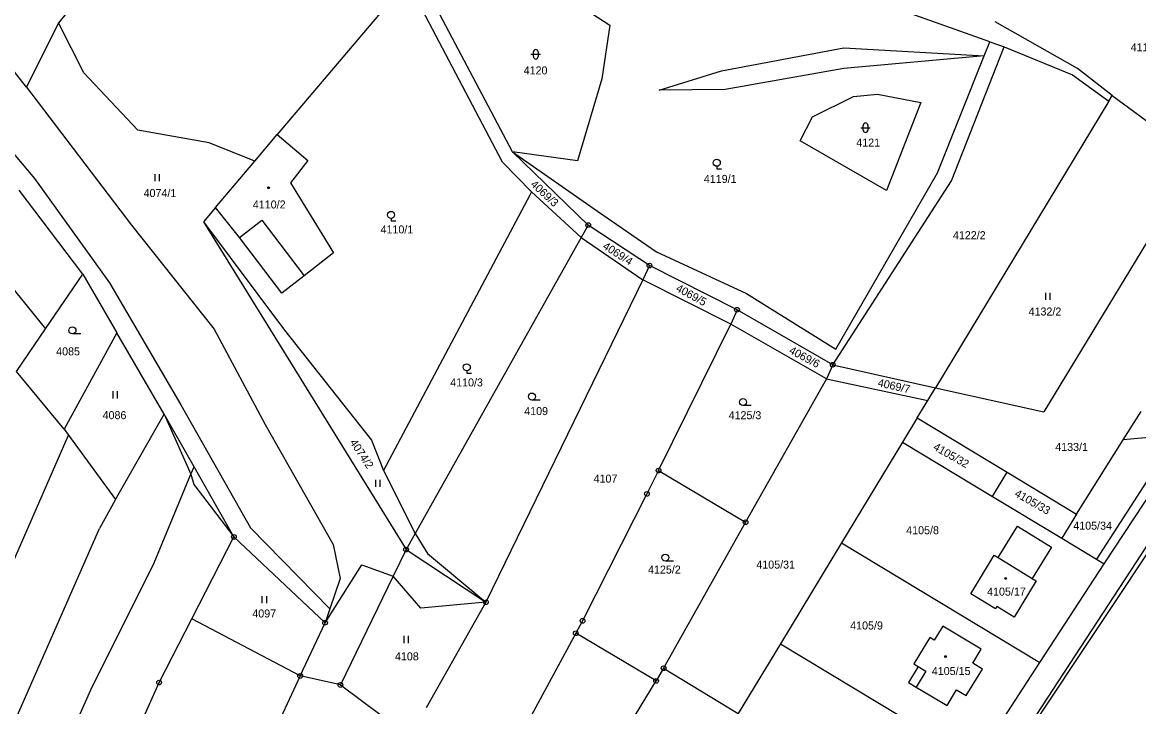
# Model space of a CAD drawing. Extents: x -593183 to -588034, y -1130415 to -1124994.
# Drawn here: x -589607.2 to -589370.1, y -1129772.2 to -1129626.9 of the extents above; entities that cross this region are included whole.
import ezdxf

# ---------------------------------------------------------------- set-up
doc = ezdxf.new("R2010")
doc.units = 0
for name, color, linetype in [('Vrstva 1', 7, 'Continuous'), ('Vrstva 18', 7, 'Continuous'), ('Vrstva 19', 7, 'Continuous'), ('Vrstva 24', 7, 'Continuous'), ('Vrstva 25', 7, 'Continuous'), ('Vrstva 4', 7, 'Continuous')]:
    doc.layers.add(name, color=color, linetype=linetype)

msp = doc.modelspace()

# ---------------------------------------------------------------- linework, layer by layer
at = {"layer": 'Vrstva 1'}
for p, q in [((-589606.31, -1129640.69), (-589634.9, -1129604.59)), ((-589580.83, -1129604.21), (-589599.56, -1129627.05)), ((-589504.33, -1129613.25), (-589482.46, -1129627.5)), ((-589503.09, -1129654.4), (-589523.53, -1129615.85)), ((-589525.46, -1129618.13), (-589553.06, -1129650.73)), ((-589505.22, -1129656.59), (-589525.46, -1129618.13)), ((-589599.56, -1129627.05), (-589606.31, -1129640.69)), ((-589594.14, -1129637.62), (-589599.56, -1129627.05)), ((-589482.46, -1129627.5), (-589484.14, -1129638.93)), ((-589383.11, -1129636.71), (-589400.61, -1129626.8)), ((-589409.87, -1129660.55), (-589398.7, -1129632.11)), ((-589398.7, -1129632.11), (-589384.16, -1129638.06)), ((-589582.68, -1129649.78), (-589594.14, -1129637.62)), ((-589384.16, -1129638.06), (-589376.51, -1129643.67)), ((-589375.77, -1129642.45), (-589383.11, -1129636.71)), ((-589484.14, -1129638.93), (-589489.33, -1129656.32)), ((-589619.1, -1129642.92), (-589604.66, -1129660.1)), ((-589606.31, -1129640.69), (-589584.02, -1129670.01)), ((-589439.44, -1129646.98), (-589430.7, -1129642.68)), ((-589430.7, -1129642.68), (-589425.6, -1129642.18)), ((-589425.6, -1129642.18), (-589416.37, -1129643.94)), ((-589376.51, -1129643.67), (-589375.77, -1129642.45)), ((-589375.77, -1129642.45), (-589357.58, -1129655.82)), ((-589416.37, -1129643.94), (-589423.66, -1129662.62)), ((-589376.51, -1129643.67), (-589413.3, -1129704.49)), ((-589442.01, -1129652.09), (-589439.44, -1129646.98)), ((-589567.52, -1129652.49), (-589582.68, -1129649.78)), ((-589557.84, -1129656.38), (-589553.06, -1129650.73)), ((-589553.06, -1129650.73), (-589546.57, -1129656.22)), ((-589423.66, -1129662.62), (-589442.01, -1129652.09)), ((-589557.84, -1129656.38), (-589567.52, -1129652.49)), ((-589489.33, -1129656.32), (-589503.09, -1129654.4)), ((-589487.03, -1129669.95), (-589503.09, -1129654.4)), ((-589566.18, -1129666.23), (-589557.84, -1129656.38)), ((-589546.57, -1129656.22), (-589550.24, -1129660.98)), ((-589499.06, -1129662.88), (-589505.22, -1129656.59)), ((-589604.66, -1129660.1), (-589588.69, -1129682.24)), ((-589550.24, -1129660.98), (-589541.12, -1129675.82)), ((-589435.11, -1129699.61), (-589409.87, -1129660.55)), ((-589594.38, -1129680.41), (-589607.92, -1129662.58)), ((-589499.43, -1129663.58), (-589530.48, -1129722.03)), ((-589499.06, -1129662.88), (-589499.43, -1129663.58)), ((-589488.5, -1129672.58), (-589499.06, -1129662.88)), ((-589566.18, -1129666.23), (-589568.77, -1129669.28)), ((-589561.09, -1129672.6), (-589566.18, -1129666.23)), ((-589621.98, -1129667.72), (-589602.27, -1129691.98)), ((-589584.02, -1129670.01), (-589566.49, -1129692.09)), ((-589568.77, -1129669.28), (-589525.72, -1129738.83)), ((-589568.77, -1129669.28), (-589551.55, -1129692.25)), ((-589487.03, -1129669.95), (-589488.5, -1129672.58)), ((-589474.03, -1129678.56), (-589487.03, -1129669.95)), ((-589552.09, -1129684.43), (-589561.09, -1129672.6)), ((-589488.5, -1129672.58), (-589523.77, -1129735.45)), ((-589488.5, -1129672.58), (-589475.44, -1129681.55)), ((-589368.5, -1129673.74), (-589390.26, -1129709.64)), ((-589541.12, -1129675.82), (-589547.39, -1129680.74)), ((-589602.27, -1129691.98), (-589594.38, -1129680.41)), ((-589594.38, -1129680.41), (-589587.13, -1129692.85)), ((-589547.39, -1129680.74), (-589552.09, -1129684.43)), ((-589474.03, -1129678.56), (-589475.44, -1129681.55)), ((-589455.44, -1129687.94), (-589474.03, -1129678.56)), ((-589588.69, -1129682.24), (-589573.58, -1129708.15)), ((-589475.44, -1129681.55), (-589508.76, -1129750.02)), ((-589456.73, -1129691), (-589475.44, -1129681.55)), ((-589455.44, -1129687.94), (-589456.73, -1129691)), ((-589435.11, -1129699.61), (-589455.44, -1129687.94)), ((-589608.48, -1129701.07), (-589602.27, -1129691.98)), ((-589566.49, -1129692.09), (-589555.65, -1129712.27)), ((-589551.55, -1129692.25), (-589533.08, -1129715.61)), ((-589472.09, -1129722.07), (-589456.73, -1129691)), ((-589436.41, -1129702.6), (-589456.73, -1129691)), ((-589587.13, -1129692.85), (-589598.3, -1129713.28)), ((-589577.06, -1129710.12), (-589587.13, -1129692.85)), ((-589435.11, -1129699.61), (-589436.41, -1129702.6)), ((-589435.11, -1129699.61), (-589413.3, -1129704.49)), ((-589598.3, -1129713.28), (-589608.48, -1129701.07)), ((-589436.41, -1129702.6), (-589453.63, -1129733.03)), ((-589436.41, -1129702.6), (-589414.95, -1129707.21)), ((-589414.95, -1129707.21), (-589413.3, -1129704.49)), ((-589413.3, -1129704.49), (-589390.26, -1129709.64)), ((-589573.58, -1129708.15), (-589558.79, -1129734.2)), ((-589417.19, -1129710.91), (-589414.95, -1129707.21)), ((-589587.42, -1129728.23), (-589577.06, -1129710.12)), ((-589570.71, -1129721.3), (-589577.06, -1129710.12)), ((-589417.19, -1129710.91), (-589420.3, -1129716.04)), ((-589417.19, -1129710.91), (-589398.08, -1129722.44)), ((-589373.43, -1129715.58), (-589369.62, -1129709.51)), ((-589598.3, -1129713.28), (-589597.39, -1129714.53)), ((-589555.65, -1129712.27), (-589541.23, -1129737.76)), ((-589621.68, -1129769.95), (-589597.39, -1129714.53)), ((-589597.39, -1129714.53), (-589587.42, -1129728.23)), ((-589533.08, -1129715.61), (-589530.48, -1129722.03)), ((-589420.3, -1129716.04), (-589433.24, -1129737.43)), ((-589420.3, -1129716.04), (-589401.21, -1129727.56)), ((-589383.31, -1129731.35), (-589373.43, -1129715.58)), ((-589362.08, -1129714.47), (-589379.07, -1129740.9)), ((-589362.08, -1129714.47), (-589373.43, -1129715.58)), ((-589392.83, -1129776.55), (-589355.42, -1129720.27)), ((-589579.2, -1129741.64), (-589571.43, -1129722.84)), ((-589571.43, -1129722.84), (-589570.71, -1129721.3)), ((-589562.27, -1129736.17), (-589570.71, -1129721.3)), ((-589530.48, -1129722.03), (-589523.77, -1129735.45)), ((-589472.09, -1129722.07), (-589474.58, -1129727.04)), ((-589472.09, -1129722.07), (-589453.63, -1129733.03)), ((-589401.21, -1129727.56), (-589398.08, -1129722.44)), ((-589398.08, -1129722.44), (-589383.31, -1129731.35)), ((-589377.48, -1129741.86), (-589364.84, -1129722.76)), ((-589480.62, -1129910.02), (-589360.45, -1129725.86)), ((-589587.42, -1129728.23), (-589590.8, -1129734.38)), ((-589474.58, -1129727.04), (-589488.25, -1129753.97)), ((-589401.21, -1129727.56), (-589386.49, -1129736.43)), ((-589453.63, -1129733.03), (-589471.05, -1129764.04)), ((-589383.31, -1129731.35), (-589386.49, -1129736.43)), ((-589613.61, -1129786.14), (-589590.8, -1129734.38)), ((-589558.79, -1129734.2), (-589541.92, -1129751.41)), ((-589399.96, -1129740.56), (-589395.89, -1129733.9)), ((-589395.89, -1129733.9), (-589388.68, -1129738.3)), ((-589571.22, -1129753.55), (-589562.27, -1129736.17)), ((-589542.92, -1129754.38), (-589562.27, -1129736.17)), ((-589541.23, -1129737.76), (-589539.75, -1129744.96)), ((-589523.77, -1129735.45), (-589525.72, -1129738.83)), ((-589523.77, -1129735.45), (-589521.19, -1129739.7)), ((-589433.24, -1129737.43), (-589446.19, -1129758.82)), ((-589433.24, -1129737.43), (-589391.12, -1129762.82)), ((-589386.49, -1129736.43), (-589379.07, -1129740.9)), ((-589525.72, -1129738.83), (-589528.46, -1129744.47)), ((-589521.19, -1129739.7), (-589508.76, -1129750.02)), ((-589405.81, -1129748.23), (-589400.81, -1129740.04)), ((-589400.81, -1129740.04), (-589399.96, -1129740.56)), ((-589388.68, -1129738.3), (-589392.75, -1129744.98)), ((-589592.7, -1129768.61), (-589579.2, -1129741.64)), ((-589391.12, -1129762.82), (-589377.48, -1129741.86)), ((-589379.07, -1129740.9), (-589377.48, -1129741.86)), ((-589528.46, -1129744.47), (-589539.67, -1129767.59)), ((-589539.75, -1129744.96), (-589541.92, -1129751.41)), ((-589391.89, -1129745.5), (-589396.57, -1129753.16)), ((-589392.75, -1129744.98), (-589391.89, -1129745.5)), ((-589400.58, -1129751.44), (-589405.81, -1129748.23)), ((-589541.92, -1129751.41), (-589542.92, -1129754.38)), ((-589508.76, -1129750.02), (-589521.46, -1129772.42)), ((-589400.23, -1129750.94), (-589400.58, -1129751.44)), ((-589396.57, -1129753.16), (-589400.23, -1129750.94)), ((-589578.18, -1129767.07), (-589571.22, -1129753.55)), ((-589548.21, -1129765.68), (-589571.22, -1129753.55)), ((-589548.21, -1129765.68), (-589542.92, -1129754.38)), ((-589488.25, -1129753.97), (-589489.68, -1129756.61)), ((-589489.68, -1129756.61), (-589501.06, -1129777.66)), ((-589472.61, -1129766.72), (-589489.68, -1129756.61)), ((-589411.72, -1129755.07), (-589413.54, -1129758.06)), ((-589403.58, -1129760.01), (-589411.72, -1129755.07)), ((-589446.19, -1129758.82), (-589455.18, -1129773.67)), ((-589446.19, -1129758.82), (-589404.76, -1129783.78)), ((-589414.48, -1129757.49), (-589417.88, -1129763.09)), ((-589413.54, -1129758.06), (-589414.48, -1129757.49)), ((-589405.38, -1129762.99), (-589403.58, -1129760.01)), ((-589416.94, -1129763.66), (-589419.01, -1129767.07)), ((-589417.88, -1129763.09), (-589416.94, -1129763.66)), ((-589403.34, -1129764.23), (-589405.38, -1129762.99)), ((-589404.76, -1129783.78), (-589391.12, -1129762.82)), ((-589548.21, -1129765.68), (-589554.69, -1129779.53)), ((-589539.67, -1129767.59), (-589548.21, -1129765.68)), ((-589471.05, -1129764.04), (-589472.61, -1129766.72)), ((-589471.05, -1129764.04), (-589455.18, -1129773.67)), ((-589406.75, -1129769.84), (-589403.34, -1129764.23)), ((-589635.12, -1129864.58), (-589592.7, -1129768.61)), ((-589595.42, -1129805.9), (-589578.18, -1129767.07)), ((-589539.67, -1129767.59), (-589524.91, -1129778.51)), ((-589496.38, -1129805.76), (-589472.61, -1129766.72)), ((-589419.01, -1129767.07), (-589417.37, -1129768.03)), ((-589417.37, -1129768.03), (-589410.83, -1129771.96)), ((-589410.83, -1129771.96), (-589408.81, -1129768.64)), ((-589408.81, -1129768.64), (-589406.75, -1129769.84))]:
    msp.add_line(p, q, dxfattribs=at)
at = {"layer": 'Vrstva 24'}
for centre, radius in [((-589487.03, -1129669.95), 0.5), ((-589487.03, -1129669.95), 0.0327), ((-589474.03, -1129678.56), 0.5), ((-589474.03, -1129678.56), 0.0327), ((-589455.44, -1129687.94), 0.5), ((-589455.44, -1129687.94), 0.0327), ((-589435.11, -1129699.61), 0.5), ((-589435.11, -1129699.61), 0.0327), ((-589472.09, -1129722.07), 0.5), ((-589472.09, -1129722.07), 0.0327), ((-589474.58, -1129727.04), 0.5), ((-589474.58, -1129727.04), 0.0327), ((-589453.63, -1129733.03), 0.5), ((-589453.63, -1129733.03), 0.0327), ((-589562.27, -1129736.17), 0.5), ((-589562.27, -1129736.17), 0.0327), ((-589525.72, -1129738.83), 0.5), ((-589525.72, -1129738.83), 0.0327), ((-589508.76, -1129750.02), 0.5), ((-589508.76, -1129750.02), 0.0327), ((-589542.92, -1129754.38), 0.5), ((-589542.92, -1129754.38), 0.0327), ((-589488.25, -1129753.97), 0.5), ((-589488.25, -1129753.97), 0.0327), ((-589489.68, -1129756.61), 0.5), ((-589489.68, -1129756.61), 0.0327), ((-589471.05, -1129764.04), 0.5), ((-589548.21, -1129765.68), 0.5), ((-589548.21, -1129765.68), 0.0327), ((-589472.61, -1129766.72), 0.5), ((-589471.05, -1129764.04), 0.0327), ((-589578.18, -1129767.07), 0.5), ((-589578.18, -1129767.07), 0.0327), ((-589539.67, -1129767.59), 0.5), ((-589539.67, -1129767.59), 0.0327), ((-589472.61, -1129766.72), 0.0327)]:
    msp.add_circle(centre, radius, dxfattribs=at)
at = {"layer": 'Vrstva 25'}
for p, q in [((-589498.69, -1129634.21), (-589498.69, -1129633.21)), ((-589497.69, -1129633.21), (-589497.69, -1129634.21)), ((-589499.19, -1129633.71), (-589497.19, -1129633.71)), ((-589429.13, -1129649.29), (-589427.13, -1129649.29)), ((-589428.63, -1129649.79), (-589428.63, -1129648.79)), ((-589427.63, -1129648.79), (-589427.63, -1129649.79)), ((-589579.08, -1129659.15), (-589579.08, -1129660.65)), ((-589578.06, -1129660.65), (-589578.06, -1129659.15)), ((-589459.74, -1129657.49), (-589459.74, -1129657.99)), ((-589459.74, -1129657.99), (-589458.72, -1129657.99)), ((-589528.91, -1129668.55), (-589528.91, -1129669.05)), ((-589528.91, -1129669.05), (-589527.89, -1129669.05)), ((-589389.93, -1129684.31), (-589389.93, -1129685.81)), ((-589388.91, -1129685.81), (-589388.91, -1129684.31)), ((-589594.82, -1129693.07), (-589596.57, -1129693.07)), ((-589512.83, -1129700.9), (-589512.83, -1129701.4)), ((-589512.83, -1129701.4), (-589511.81, -1129701.4)), ((-589587.99, -1129705.24), (-589587.99, -1129706.74)), ((-589586.97, -1129706.74), (-589586.97, -1129705.24)), ((-589497.24, -1129707.11), (-589498.99, -1129707.11)), ((-589452.43, -1129708.28), (-589454.18, -1129708.28)), ((-589532.22, -1129724.02), (-589532.22, -1129725.52)), ((-589531.2, -1129725.52), (-589531.2, -1129724.02)), ((-589468.91, -1129741.3), (-589470.66, -1129741.3)), ((-589556.34, -1129748.74), (-589556.34, -1129750.24)), ((-589555.32, -1129750.24), (-589555.32, -1129748.74)), ((-589526.23, -1129757.18), (-589526.23, -1129758.68)), ((-589525.21, -1129758.68), (-589525.21, -1129757.18))]:
    msp.add_line(p, q, dxfattribs=at)
for centre, radius in [((-589459.74, -1129656.74), 0.75), ((-589554.93, -1129662.05), 0.175), ((-589554.93, -1129662.05), 0.15), ((-589528.91, -1129667.8), 0.75), ((-589596.57, -1129692.32), 0.75), ((-589512.83, -1129700.15), 0.75), ((-589498.99, -1129706.36), 0.75), ((-589454.18, -1129707.53), 0.75), ((-589470.66, -1129740.55), 0.75), ((-589398.38, -1129744.98), 0.175), ((-589398.38, -1129744.98), 0.15), ((-589411.15, -1129761.55), 0.175), ((-589411.15, -1129761.55), 0.15)]:
    msp.add_circle(centre, radius, dxfattribs=at)
for centre, start, end in [((-589498.19, -1129633.21), 90, 180), ((-589498.19, -1129633.21), 0, 90), ((-589498.19, -1129634.21), 180, 270), ((-589498.19, -1129634.21), 270, 0), ((-589428.13, -1129648.79), 90, 180), ((-589428.13, -1129649.79), 180, 270), ((-589428.13, -1129648.79), 0, 90), ((-589428.13, -1129649.79), 270, 0)]:
    msp.add_arc(centre, 0.5, start, end, dxfattribs=at)
at = {"layer": 'Vrstva 4'}
for p, q in [((-589401.75, -1129631.03), (-589432.77, -1129619.99)), ((-589402.96, -1129634.07), (-589401.75, -1129631.03)), ((-589401.75, -1129631.03), (-589398.7, -1129632.11)), ((-589458.72, -1129637.25), (-589432.73, -1129632.34)), ((-589432.73, -1129632.34), (-589402.96, -1129634.07)), ((-589402.96, -1129634.07), (-589432.72, -1129636.74)), ((-589412.83, -1129658.88), (-589402.96, -1129634.07)), ((-589471.94, -1129641.34), (-589458.72, -1129637.25)), ((-589432.72, -1129636.74), (-589457.98, -1129641.18)), ((-589457.98, -1129641.18), (-589471.94, -1129641.34)), ((-589503.09, -1129654.4), (-589485.08, -1129667.01)), ((-589434.44, -1129696.33), (-589412.83, -1129658.88)), ((-589561.09, -1129672.6), (-589556.36, -1129668.9)), ((-589556.36, -1129668.9), (-589547.39, -1129680.74)), ((-589485.08, -1129667.01), (-589472.54, -1129675.61)), ((-589472.54, -1129675.61), (-589453.45, -1129684.47)), ((-589453.45, -1129684.47), (-589434.44, -1129696.33)), ((-589577.06, -1129710.12), (-589571.43, -1129722.84)), ((-589571.43, -1129722.84), (-589570.82, -1129725.02)), ((-589570.82, -1129725.02), (-589562.27, -1129736.17)), ((-589525.72, -1129738.83), (-589508.76, -1129750.02)), ((-589542.92, -1129754.38), (-589535.1, -1129742.05)), ((-589535.1, -1129742.05), (-589528.46, -1129744.47)), ((-589399.96, -1129740.56), (-589392.75, -1129744.98)), ((-589522.62, -1129751.27), (-589528.46, -1129744.47)), ((-589508.76, -1129750.02), (-589522.62, -1129751.27)), ((-589416.94, -1129763.66), (-589415.31, -1129764.65)), ((-589415.31, -1129764.65), (-589417.37, -1129768.03))]:
    msp.add_line(p, q, dxfattribs=at)

# ---------------------------------------------------------------- texts
at = {"layer": 'Vrstva 18'}
for s, p in [('4118', (-589371.83, -1129633.06)), ('4120', (-589500.75, -1129637.98)), ('4121', (-589430.11, -1129653.3)), ('4119/1', (-589462.49, -1129661.01)), ('4074/1', (-589581.46, -1129664.01)), ('4110/1', (-589531.14, -1129671.73)), ('4122/2', (-589409.59, -1129672.96)), ('4132/2', (-589393.52, -1129689.16)), ('4085', (-589600.03, -1129697.62)), ('4110/3', (-589516.35, -1129704.21)), ('4109', (-589500.63, -1129710.29)), ('4086', (-589590.17, -1129711.16)), ('4125/3', (-589457.23, -1129711.17)), ('4133/1', (-589387.86, -1129717.91)), ('4107', (-589485.9, -1129724.63)), ('4105/34', (-589384.03, -1129734.62)), ('4105/8', (-589419.51, -1129735.59)), ('4125/2', (-589474.34, -1129743.94)), ('4105/31', (-589451.34, -1129742.88)), ('4097', (-589558.37, -1129753.26)), ('4105/9', (-589431.41, -1129755.81)), ('4108', (-589528.08, -1129762.36))]:
    msp.add_text(s, height=1.7, dxfattribs=at).set_placement(p)
for s, rotation, p in [('4069/3', 317.2294, (-589499.42, -1129661.5)), ('4069/4', 327.0993, (-589484.12, -1129674.84)), ('4069/5', 331.1729, (-589468.58, -1129683.86)), ('4069/6', 331.7777, (-589444.56, -1129697.07)), ('4069/7', 347.3618, (-589425.66, -1129704.17)), ('4074/2', 303.6901, (-589537.76, -1129716.09)), ('4105/32', 330.2551, (-589413.93, -1129717.53)), ('4105/33', 330.2551, (-589396.66, -1129727.42))]:
    msp.add_text(s, height=1.7, rotation=rotation, dxfattribs=at).set_placement(p)
at = {"layer": 'Vrstva 19'}
for s, p in [('4110/2', (-589558.26, -1129666.44)), ('4105/17', (-589402.33, -1129748.62)), ('4105/15', (-589414.07, -1129765.47))]:
    msp.add_text(s, height=1.7, dxfattribs=at).set_placement(p)

doc.saveas('drawing.dxf')
